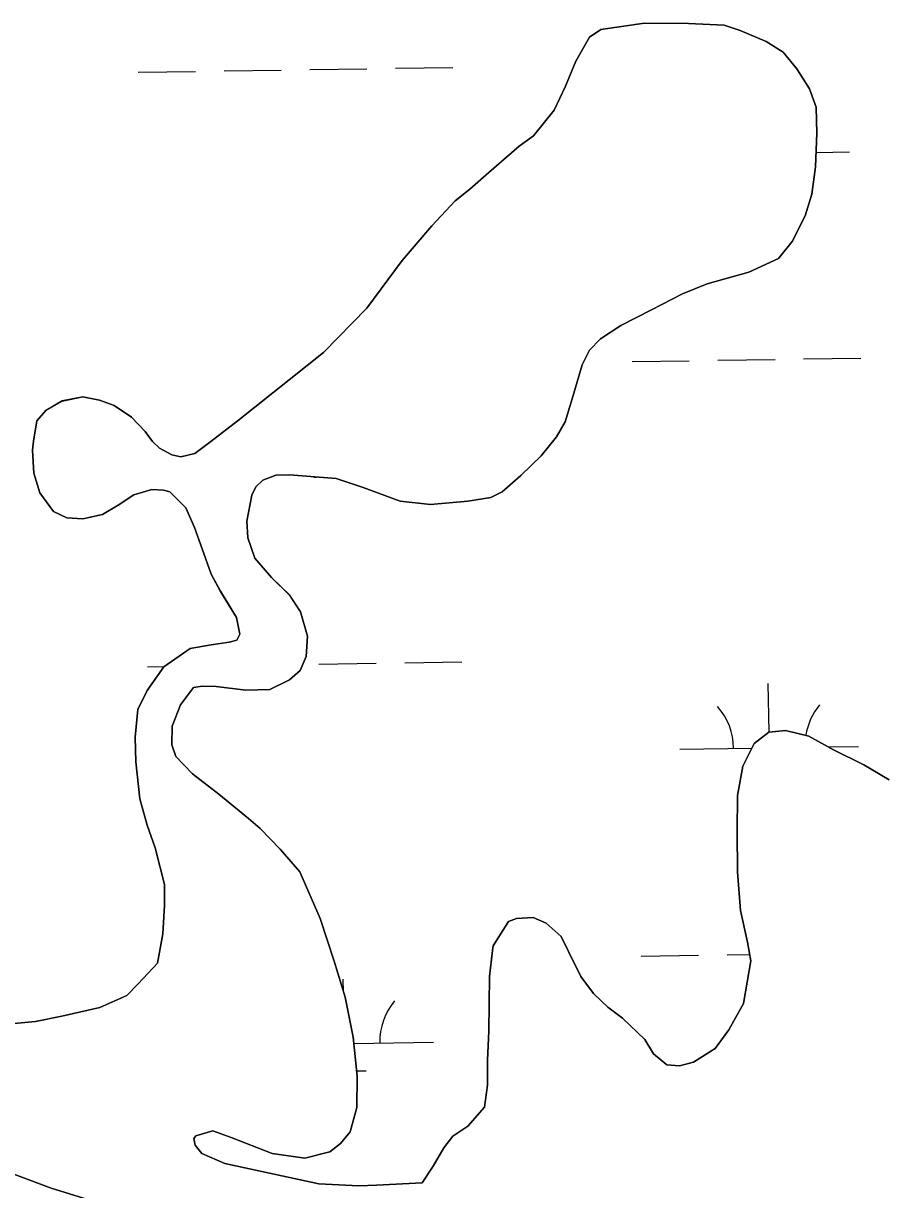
# Model space of a CAD drawing. Extents: x 3823584 to 3861785, y 301729 to 327625.
# Drawn here: x 3846883 to 3847365, y 309281 to 309933 of the extents above; entities that cross this region are included whole.
import ezdxf

# ---------------------------------------------------------------- set-up
doc = ezdxf.new("R2010")
doc.units = 0
doc.layers.add('V-TOPO-SHOR', color=7, linetype='Continuous')
doc.layers.add('V-WETL-SWMP', color=7, linetype='Continuous')

msp = doc.modelspace()

# ---------------------------------------------------------------- linework, layer by layer
at = {"layer": 'V-TOPO-SHOR'}
msp.add_line((3847106.38, 309284.31), (3847106.62, 309284.5), dxfattribs=at)
for points in [[(3846958.34, 309407.36), (3846961.46, 309423.78), (3846962.4, 309439.6), (3846962.37, 309451.46), (3846957.16, 309472.01), (3846952.58, 309484.65), (3846948.58, 309499.27), (3846946.34, 309520.03), (3846945.91, 309533.87), (3846947.44, 309549.29), (3846952.55, 309559.99), (3846962, 309573.26), (3846976.61, 309583.39), (3846988.46, 309585.6), (3846998.54, 309587.01), (3847002.89, 309588.22), (3847004.46, 309591.58), (3847002.65, 309600.87), (3846993.71, 309615.47), (3846988.54, 309625.15), (3846983.36, 309639.17), (3846979.17, 309651.22), (3846974.2, 309662.28), (3846965.27, 309671.15), (3846961.71, 309672.13), (3846955.18, 309672.5), (3846945.11, 309669.51), (3846936.42, 309663.75), (3846927.54, 309658.38), (3846916.68, 309655.98), (3846907.58, 309656.54), (3846900.25, 309660.08), (3846892.51, 309670.54), (3846889.12, 309681.6), (3846888.48, 309694.45), (3846889.06, 309699.59), (3846890.81, 309710.87), (3846895.93, 309716.62), (3846905.01, 309721.98), (3846916.67, 309724.39), (3846925.97, 309722.44), (3846934.08, 309719.5), (3846943.79, 309713), (3846951.53, 309704.92), (3846955.7, 309699.39), (3846959.46, 309695.65), (3846966.4, 309691.91), (3846971.54, 309690.74), (3846979.25, 309692.55), (3846988.32, 309699.29), (3847003.71, 309711.2), (3847051.25, 309749.11), (3847075.5, 309773.9), (3847095.39, 309800.65), (3847111.94, 309820.08), (3847124.95, 309833.96), (3847133.23, 309840.51), (3847143.88, 309849.83), (3847160.84, 309864.52), (3847168.93, 309870.47), (3847180.36, 309884.74), (3847186.84, 309898.21), (3847192.54, 309912.07), (3847200.21, 309925.53), (3847206.52, 309929.9), (3847231.03, 309933.34), (3847255.55, 309933.21), (3847275.52, 309932.28), (3847284.63, 309929.34), (3847299.08, 309923.26), (3847308.59, 309917.15), (3847316.33, 309907.89), (3847323.28, 309896.64), (3847327.07, 309886.36), (3847327.51, 309871.93), (3847326.77, 309852.95), (3847324.64, 309837.72), (3847320.92, 309825.64), (3847313.65, 309811.19), (3847305.96, 309801.67), (3847289.38, 309794.11)], [(3847289.38, 309794.11), (3847266.07, 309787.52), (3847252.24, 309781.94), (3847234.87, 309772.99), (3847217.69, 309764.24), (3847206.45, 309756.69), (3847200.14, 309750.34), (3847196.21, 309742.23), (3847190.53, 309723.23), (3847186.61, 309710.36), (3847181.69, 309701.85), (3847173.22, 309691.34), (3847161.79, 309680.23), (3847151.33, 309671.11), (3847145.02, 309667.93), (3847132.17, 309665.91), (3847111.22, 309664.07), (3847094.21, 309666), (3847073.62, 309673.65), (3847058.38, 309678.54), (3847032.27, 309680.64), (3847024.56, 309680.42), (3847017.45, 309677.63), (3847013.51, 309673.86), (3847011.15, 309669.31), (3847008.43, 309654.67), (3847009.05, 309645.38), (3847012.84, 309634.12), (3847022.16, 309623.27), (3847032.27, 309613.41), (3847038.43, 309603.94), (3847042.43, 309590.31), (3847041.67, 309579.04), (3847038.33, 309571.12), (3847032.22, 309565.96), (3847021.36, 309560.59), (3847007.92, 309560.15), (3846991.3, 309562.28), (3846983.59, 309562.45), (3846978.65, 309561.65), (3846971.36, 309551.94), (3846966.65, 309540.06), (3846966.48, 309529.58), (3846968.68, 309523.06), (3846978, 309513.4), (3846992.66, 309501.97), (3847009.31, 309488.38), (3847015.86, 309482.67), (3847027.16, 309471.23), (3847038.07, 309458.41)], [(3847106.62, 309284.5), (3847112.72, 309293.81), (3847118.62, 309304.11), (3847123.75, 309310.65), (3847132.04, 309316.21), (3847141.5, 309326.72), (3847143.04, 309339.18), (3847143.2, 309353.02), (3847143.94, 309369.24), (3847144.25, 309399.89), (3847145.98, 309414.53), (3847146.37, 309417.1), (3847154.83, 309430.77), (3847159.37, 309432.37), (3847168.67, 309432.99), (3847175.99, 309429.85), (3847184.32, 309422.36), (3847188.5, 309413.87), (3847195.46, 309399.85), (3847202.41, 309390.38), (3847210.54, 309382.69), (3847218.67, 309376.58), (3847231.16, 309364.76), (3847236.12, 309356.66), (3847243.46, 309350.55), (3847250.58, 309349.98), (3847258.48, 309351.98), (3847270.52, 309359.54), (3847278.2, 309370.04), (3847286.46, 309384.89), (3847290.55, 309408.63), (3847288.73, 309419.11), (3847284.73, 309436.89), (3847283.08, 309458.44), (3847282.82, 309480.98), (3847283.15, 309501.15), (3847286.07, 309517.58), (3847292.36, 309530.25), (3847300.65, 309536.6), (3847309.94, 309537.62), (3847323, 309534.49), (3847336.86, 309526.82), (3847353.7, 309518.37), (3847367.96, 309509.91)], [(3847038.07, 309458.41), (3847049.42, 309432.35), (3847057.21, 309408.44), (3847063.4, 309388.29), (3847068.01, 309365.96), (3847070.25, 309344.22), (3847069.91, 309326.62), (3847066.19, 309312.97), (3847060.87, 309306.43), (3847054.95, 309301.86), (3847040.92, 309298.26), (3847022.53, 309300.78), (3846999.56, 309309.8), (3846989.47, 309313.53)], [(3846878.13, 309373.54), (3846890.18, 309374.77), (3846904.81, 309377.78), (3846926.15, 309382.59), (3846941.16, 309389.35), (3846947.66, 309395.9), (3846958.34, 309407.36)], [(3846919.4, 309275.04), (3846898.81, 309281.5), (3846878.03, 309289.35), (3846859.82, 309296.61), (3846815.67, 309313.49), (3846773.12, 309328.39), (3846748.78, 309335.63), (3846734.73, 309338.95), (3846722.66, 309340.89), (3846712.77, 309343.63), (3846705.44, 309347.76), (3846695.33, 309354.45), (3846685.03, 309361.54), (3846675.13, 309365.07), (3846668.41, 309365.45), (3846662.68, 309364.84), (3846656.36, 309362.64), (3846647.47, 309359.06), (3846637.98, 309357.84), (3846626.91, 309357.61), (3846610.9, 309356.58), (3846604.38, 309353.79), (3846600.44, 309350.22), (3846597.91, 309342.42)], [(3846989.47, 309313.53), (3846979.79, 309310.73), (3846978.8, 309309.35), (3846979.41, 309305.59), (3846983.18, 309300.86), (3846996.05, 309295.36), (3847048.68, 309283.85), (3847071.02, 309282.73), (3847080.91, 309283.15), (3847106.62, 309284.5), (3847106.38, 309284.31)]]:
    msp.add_lwpolyline(points, dxfattribs=at)
at = {"layer": 'V-WETL-SWMP'}
for p, q in [((3847231.03, 309933.34), (3847206.52, 309929.9)), ((3847255.55, 309933.21), (3847231.03, 309933.34)), ((3847275.52, 309932.28), (3847255.55, 309933.21)), ((3847284.63, 309929.35), (3847275.52, 309932.28)), ((3847206.52, 309929.9), (3847200.21, 309925.54)), ((3847299.08, 309923.26), (3847284.63, 309929.35)), ((3847200.21, 309925.54), (3847192.54, 309912.07)), ((3847308.59, 309917.16), (3847299.08, 309923.26)), ((3847316.33, 309907.89), (3847308.59, 309917.16)), ((3846947.66, 309905.95), (3846979.66, 309906.44)), ((3846995.66, 309906.69), (3847027.65, 309907.18)), ((3847043.65, 309907.43), (3847075.65, 309907.92)), ((3847091.65, 309908.17), (3847123.64, 309908.66)), ((3847192.54, 309912.07), (3847186.84, 309898.21)), ((3847323.28, 309896.64), (3847316.33, 309907.89)), ((3847186.84, 309898.21), (3847180.36, 309884.74)), ((3847327.07, 309886.37), (3847323.28, 309896.64)), ((3847180.36, 309884.74), (3847168.93, 309870.47)), ((3847327.51, 309871.93), (3847327.07, 309886.37)), ((3847168.93, 309870.47), (3847160.84, 309864.52)), ((3847326.77, 309852.95), (3847327.51, 309871.93)), ((3847160.84, 309864.52), (3847143.88, 309849.84)), ((3847327.09, 309861.05), (3847345.71, 309861.34)), ((3847143.88, 309849.84), (3847133.23, 309840.51)), ((3847324.64, 309837.72), (3847326.77, 309852.95)), ((3847133.23, 309840.51), (3847124.95, 309833.96)), ((3847320.92, 309825.65), (3847324.64, 309837.72)), ((3847124.95, 309833.96), (3847111.94, 309820.08)), ((3847313.65, 309811.19), (3847320.92, 309825.65)), ((3847111.94, 309820.08), (3847095.39, 309800.65)), ((3847305.97, 309801.68), (3847313.65, 309811.19)), ((3847289.38, 309794.11), (3847305.97, 309801.68)), ((3847095.39, 309800.65), (3847075.5, 309773.9)), ((3847266.07, 309787.52), (3847289.38, 309794.11)), ((3847252.24, 309781.94), (3847266.07, 309787.52)), ((3847234.87, 309772.99), (3847252.24, 309781.94)), ((3847075.5, 309773.9), (3847051.25, 309749.11)), ((3847217.69, 309764.24), (3847234.87, 309772.99)), ((3847206.44, 309756.69), (3847217.69, 309764.24)), ((3847200.14, 309750.35), (3847206.44, 309756.69)), ((3847196.21, 309742.23), (3847200.14, 309750.35)), ((3847051.25, 309749.11), (3847003.71, 309711.21)), ((3847224.1, 309744.02), (3847256.1, 309744.51)), ((3847272.09, 309744.76), (3847304.09, 309745.25)), ((3847320.09, 309745.5), (3847352.08, 309745.99)), ((3847190.53, 309723.23), (3847196.21, 309742.23)), ((3846916.67, 309724.39), (3846905.01, 309721.99)), ((3846925.97, 309722.44), (3846916.67, 309724.39)), ((3847186.61, 309710.37), (3847190.53, 309723.23)), ((3846905.01, 309721.99), (3846895.93, 309716.62)), ((3846934.08, 309719.5), (3846925.97, 309722.44)), ((3846943.79, 309713.01), (3846934.08, 309719.5)), ((3846890.81, 309710.87), (3846889.06, 309699.6)), ((3846895.93, 309716.62), (3846890.81, 309710.87)), ((3846951.53, 309704.92), (3846943.79, 309713.01)), ((3847003.71, 309711.21), (3846988.32, 309699.3)), ((3847181.69, 309701.85), (3847186.61, 309710.37)), ((3846955.7, 309699.4), (3846951.53, 309704.92)), ((3846889.06, 309699.6), (3846888.48, 309694.45)), ((3846959.46, 309695.65), (3846955.7, 309699.4)), ((3846988.32, 309699.3), (3846979.25, 309692.55)), ((3847173.22, 309691.34), (3847181.69, 309701.85)), ((3846888.48, 309694.45), (3846889.12, 309681.6)), ((3846966.4, 309691.92), (3846959.46, 309695.65)), ((3846971.54, 309690.74), (3846966.4, 309691.92)), ((3846979.25, 309692.55), (3846971.54, 309690.74)), ((3847161.79, 309680.24), (3847173.22, 309691.34)), ((3846889.12, 309681.6), (3846892.51, 309670.54)), ((3847013.51, 309673.86), (3847017.45, 309677.63)), ((3847017.45, 309677.63), (3847024.56, 309680.42)), ((3847024.56, 309680.42), (3847032.27, 309680.64)), ((3847032.27, 309680.64), (3847058.38, 309678.55)), ((3847046.01, 309679.4), (3847047.46, 309679.42)), ((3847058.38, 309678.55), (3847073.62, 309673.65)), ((3847151.33, 309671.11), (3847161.79, 309680.24)), ((3846945.11, 309669.51), (3846955.18, 309672.51)), ((3846955.18, 309672.51), (3846961.71, 309672.13)), ((3846961.71, 309672.13), (3846965.27, 309671.15)), ((3846965.27, 309671.15), (3846974.2, 309662.28)), ((3847011.15, 309669.31), (3847013.51, 309673.86)), ((3847073.62, 309673.65), (3847094.21, 309666)), ((3847145.02, 309667.93), (3847151.33, 309671.11)), ((3846892.51, 309670.54), (3846900.25, 309660.08)), ((3846936.43, 309663.75), (3846945.11, 309669.51)), ((3847008.43, 309654.67), (3847011.15, 309669.31)), ((3847094.21, 309666), (3847111.22, 309664.07)), ((3847111.22, 309664.07), (3847132.17, 309665.91)), ((3847132.17, 309665.91), (3847145.02, 309667.93)), ((3846900.25, 309660.08), (3846907.58, 309656.55)), ((3846916.68, 309655.98), (3846927.54, 309658.38)), ((3846927.54, 309658.38), (3846936.43, 309663.75)), ((3846974.2, 309662.28), (3846979.17, 309651.22)), ((3846907.58, 309656.55), (3846916.68, 309655.98)), ((3847009.05, 309645.38), (3847008.43, 309654.67)), ((3846979.17, 309651.22), (3846983.36, 309639.17)), ((3847012.84, 309634.12), (3847009.05, 309645.38)), ((3846983.36, 309639.17), (3846988.54, 309625.15)), ((3847022.16, 309623.27), (3847012.84, 309634.12)), ((3846988.54, 309625.15), (3846993.71, 309615.48)), ((3847032.28, 309613.42), (3847022.16, 309623.27)), ((3846993.71, 309615.48), (3847002.65, 309600.87)), ((3847038.43, 309603.94), (3847032.28, 309613.42)), ((3847002.65, 309600.87), (3847004.46, 309591.58)), ((3847042.43, 309590.31), (3847038.43, 309603.94)), ((3846998.54, 309587.02), (3846988.46, 309585.6)), ((3847002.89, 309588.22), (3846998.54, 309587.02)), ((3847004.46, 309591.58), (3847002.89, 309588.22)), ((3847041.67, 309579.04), (3847042.43, 309590.31)), ((3846976.61, 309583.39), (3846962, 309573.27)), ((3846988.46, 309585.6), (3846976.61, 309583.39)), ((3846962, 309573.27), (3846952.55, 309559.99)), ((3846952.79, 309573.31), (3846962.28, 309573.46)), ((3847038.33, 309571.12), (3847041.67, 309579.04)), ((3847048.78, 309574.79), (3847080.78, 309575.28)), ((3847096.77, 309575.53), (3847128.77, 309576.02)), ((3847032.22, 309565.96), (3847038.33, 309571.12)), ((3846971.36, 309551.94), (3846978.65, 309561.65)), ((3846978.65, 309561.65), (3846983.59, 309562.45)), ((3846983.59, 309562.45), (3846991.3, 309562.28)), ((3846991.3, 309562.28), (3847007.92, 309560.15)), ((3847007.92, 309560.15), (3847021.36, 309560.59)), ((3847021.36, 309560.59), (3847032.22, 309565.96)), ((3847300.71, 309536.61), (3847300.29, 309563.93)), ((3846952.55, 309559.99), (3846947.44, 309549.3)), ((3846947.44, 309549.3), (3846945.91, 309533.87)), ((3846966.65, 309540.06), (3846971.36, 309551.94)), ((3846966.48, 309529.58), (3846966.65, 309540.06)), ((3847300.65, 309536.6), (3847292.36, 309530.25)), ((3847309.94, 309537.62), (3847300.65, 309536.6)), ((3847323, 309534.49), (3847309.94, 309537.62)), ((3847336.86, 309526.82), (3847323, 309534.49)), ((3846945.91, 309533.87), (3846946.34, 309520.03)), ((3846968.68, 309523.06), (3846966.48, 309529.58)), ((3847250.85, 309527.16), (3847291.13, 309527.78)), ((3847292.36, 309530.25), (3847286.07, 309517.58)), ((3847333.94, 309528.44), (3847350.84, 309528.7)), ((3846978, 309513.4), (3846968.68, 309523.06)), ((3847353.7, 309518.37), (3847336.86, 309526.82)), ((3846946.34, 309520.03), (3846948.58, 309499.28)), ((3847286.07, 309517.58), (3847283.15, 309501.16)), ((3847367.96, 309509.91), (3847353.7, 309518.37)), ((3846992.67, 309501.98), (3846978, 309513.4)), ((3847009.32, 309488.38), (3846992.67, 309501.98)), ((3846948.58, 309499.28), (3846952.58, 309484.66)), ((3847283.15, 309501.16), (3847282.82, 309480.99)), ((3847015.86, 309482.67), (3847009.32, 309488.38)), ((3846952.58, 309484.66), (3846957.16, 309472.01)), ((3847027.16, 309471.23), (3847015.86, 309482.67)), ((3847282.82, 309480.99), (3847283.08, 309458.44)), ((3846957.16, 309472.01), (3846962.37, 309451.47)), ((3847038.08, 309458.41), (3847027.16, 309471.23)), ((3847049.42, 309432.35), (3847038.08, 309458.41)), ((3847283.08, 309458.44), (3847284.73, 309436.9)), ((3846962.37, 309451.47), (3846962.4, 309439.6)), ((3846962.4, 309439.6), (3846961.46, 309423.78)), ((3847284.73, 309436.9), (3847288.74, 309419.11)), ((3847057.21, 309408.45), (3847049.42, 309432.35)), ((3847154.83, 309430.77), (3847146.37, 309417.11)), ((3847159.37, 309432.37), (3847154.83, 309430.77)), ((3847168.67, 309432.99), (3847159.37, 309432.37)), ((3847175.99, 309429.85), (3847168.67, 309432.99)), ((3847184.32, 309422.36), (3847175.99, 309429.85)), ((3846961.46, 309423.78), (3846958.34, 309407.36)), ((3847146.37, 309417.11), (3847145.98, 309414.53)), ((3847188.5, 309413.87), (3847184.32, 309422.36)), ((3847288.74, 309419.11), (3847290.55, 309408.64)), ((3847145.98, 309414.53), (3847144.24, 309399.9)), ((3847195.46, 309399.85), (3847188.5, 309413.87)), ((3847229.23, 309411.38), (3847261.22, 309411.87)), ((3847277.22, 309412.12), (3847289.91, 309412.32)), ((3846958.34, 309407.36), (3846947.66, 309395.9)), ((3847063.4, 309388.3), (3847057.21, 309408.45)), ((3847290.55, 309408.64), (3847286.47, 309384.89)), ((3847062.45, 309391.36), (3847062.35, 309398.38)), ((3847144.24, 309399.9), (3847143.94, 309369.24)), ((3847202.41, 309390.38), (3847195.46, 309399.85)), ((3846947.66, 309395.9), (3846941.16, 309389.36)), ((3847210.54, 309382.69), (3847202.41, 309390.38)), ((3846941.16, 309389.36), (3846926.15, 309382.59)), ((3847068.01, 309365.97), (3847063.4, 309388.3)), ((3847286.47, 309384.89), (3847278.2, 309370.04)), ((3846904.81, 309377.78), (3846890.19, 309374.77)), ((3846926.15, 309382.59), (3846904.81, 309377.78)), ((3847218.66, 309376.59), (3847210.54, 309382.69)), ((3846890.19, 309374.77), (3846878.13, 309373.55)), ((3847231.16, 309364.76), (3847218.66, 309376.59)), ((3847070.25, 309344.22), (3847068.01, 309365.97)), ((3847143.94, 309369.24), (3847143.2, 309353.03)), ((3847236.13, 309356.67), (3847231.16, 309364.76)), ((3847278.2, 309370.04), (3847270.52, 309359.54)), ((3847068.37, 309362.46), (3847112.89, 309363.15)), ((3847270.52, 309359.54), (3847258.48, 309351.99)), ((3847143.2, 309353.03), (3847143.04, 309339.19)), ((3847243.46, 309350.56), (3847236.13, 309356.67)), ((3847258.48, 309351.99), (3847250.58, 309349.99)), ((3847069.96, 309347.06), (3847075.14, 309347.14)), ((3847250.58, 309349.99), (3847243.46, 309350.56)), ((3847069.91, 309326.62), (3847070.25, 309344.22)), ((3847143.04, 309339.19), (3847141.5, 309326.72)), ((3847066.19, 309312.97), (3847069.91, 309326.62)), ((3847141.5, 309326.72), (3847132.04, 309316.21)), ((3846979.79, 309310.73), (3846989.47, 309313.53)), ((3846989.47, 309313.53), (3846999.56, 309309.8)), ((3847060.87, 309306.43), (3847066.19, 309312.97)), ((3847132.04, 309316.21), (3847123.75, 309310.65)), ((3846978.8, 309309.35), (3846979.79, 309310.73)), ((3846979.41, 309305.59), (3846978.8, 309309.35)), ((3846983.18, 309300.86), (3846979.41, 309305.59)), ((3846999.56, 309309.8), (3847022.53, 309300.78)), ((3847054.95, 309301.86), (3847060.87, 309306.43)), ((3847123.75, 309310.65), (3847118.63, 309304.11)), ((3846996.05, 309295.36), (3846983.18, 309300.86)), ((3847022.53, 309300.78), (3847040.92, 309298.26)), ((3847040.92, 309298.26), (3847054.95, 309301.86)), ((3847118.63, 309304.11), (3847112.72, 309293.81)), ((3847048.68, 309283.85), (3846996.05, 309295.36)), ((3847112.72, 309293.81), (3847106.62, 309284.5)), ((3847071.03, 309282.73), (3847048.68, 309283.85)), ((3847080.91, 309283.16), (3847071.03, 309282.73)), ((3847106.62, 309284.5), (3847080.91, 309283.16))]:
    msp.add_line(p, q, dxfattribs=at)
msp.add_lwpolyline([(3846597.91, 309342.42), (3846600.44, 309350.22), (3846604.38, 309353.79), (3846610.9, 309356.58), (3846626.91, 309357.61), (3846637.98, 309357.84), (3846647.47, 309359.06), (3846656.35, 309362.64), (3846662.68, 309364.84), (3846668.41, 309365.45), (3846675.13, 309365.07), (3846685.03, 309361.54), (3846695.33, 309354.45), (3846705.44, 309347.76), (3846712.77, 309343.63), (3846722.66, 309340.89), (3846734.73, 309338.95), (3846748.77, 309335.63), (3846773.12, 309328.39), (3846815.67, 309313.49), (3846859.82, 309296.61), (3846878.03, 309289.35), (3846898.81, 309281.5), (3846919.4, 309275.04)], dxfattribs=at)
for centre, start, end in [((3847245.6, 309527.55), 0.11154, 41.6552), ((3847356.08, 309529.26), 140.11153, 170.78016), ((3847118.13, 309363.71), 140.11153, 181.65519)]:
    msp.add_arc(centre, 35.25, start, end, dxfattribs=at)

doc.saveas('drawing.dxf')
